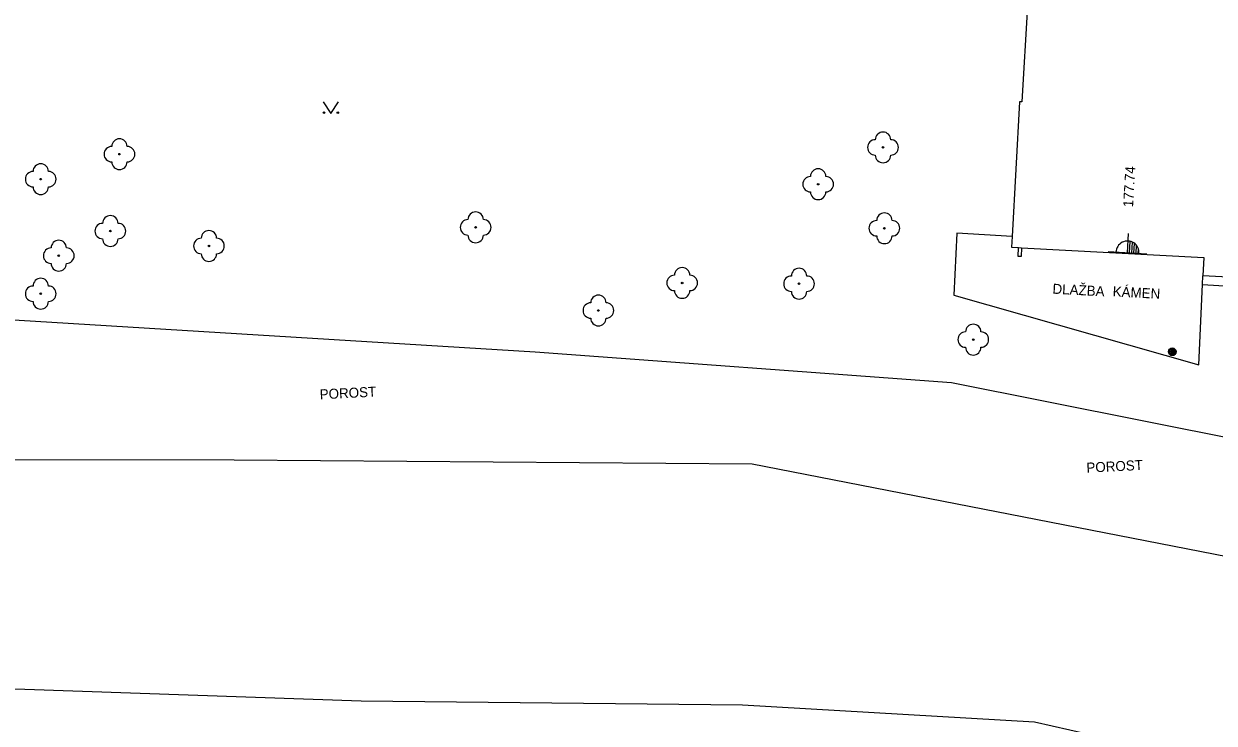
# Model space of a CAD drawing. Extents: x -539515 to -538098, y -1182060 to -1180157.
# Drawn here: x -538406.1 to -538328.8, y -1181792.3 to -1181746.8 of the extents above; entities that cross this region are included whole.
import ezdxf

# ---------------------------------------------------------------- set-up
doc = ezdxf.new("R2010")
doc.units = 0
for name, color, linetype in [('Vrstva 1', 7, 'Continuous'), ('Vrstva 13', 7, 'Continuous'), ('Vrstva 21', 7, 'Continuous'), ('Vrstva 22', 7, 'Continuous'), ('Vrstva 25', 7, 'Continuous'), ('Vrstva 29', 7, 'Continuous'), ('Vrstva 36', 7, 'Continuous'), ('Vrstva 37', 7, 'Continuous'), ('Vrstva 40', 7, 'Continuous'), ('Vrstva 68', 7, 'Continuous')]:
    doc.layers.add(name, color=color, linetype=linetype)

msp = doc.modelspace()

# ---------------------------------------------------------------- linework, layer by layer
at = {"layer": 'Vrstva 1'}
for p, q in [((-538340.934, -1181745.681), (-538341.3, -1181751.908)), ((-538341.45, -1181751.9), (-538341.941, -1181760.651)), ((-538341.3, -1181751.908), (-538341.45, -1181751.9)), ((-538341.941, -1181760.651), (-538341.98, -1181761.35)), ((-538341.98, -1181761.35), (-538341.519, -1181761.374)), ((-538341.519, -1181761.374), (-538341.319, -1181761.385)), ((-538341.319, -1181761.385), (-538329.494, -1181762.012)), ((-538329.494, -1181762.012), (-538329.56, -1181763.21)), ((-538323.21, -1181763.56), (-538329.56, -1181763.21))]:
    msp.add_line(p, q, dxfattribs=at)
at = {"layer": 'Vrstva 13'}
for p, q in [((-538329.81, -1181768.99), (-538329.58, -1181763.78)), ((-538329.58, -1181763.78), (-538329.56, -1181763.21)), ((-538329.58, -1181763.78), (-538322.78, -1181764.17)), ((-538345.72, -1181764.47), (-538329.81, -1181768.99))]:
    msp.add_line(p, q, dxfattribs=at)
for points in [[(-538341.941, -1181760.651), (-538345.52, -1181760.44), (-538345.72, -1181764.47)], [(-538341.319, -1181761.385), (-538341.35, -1181761.961), (-538341.55, -1181761.95), (-538341.519, -1181761.374)]]:
    msp.add_lwpolyline(points, dxfattribs=at)
at = {"layer": 'Vrstva 21'}
for p, q in [((-538372.91, -1181768.16), (-538410.81, -1181765.85)), ((-538345.87, -1181770.16), (-538372.91, -1181768.16)), ((-538323.07, -1181774.7), (-538345.87, -1181770.16))]:
    msp.add_line(p, q, dxfattribs=at)
at = {"layer": 'Vrstva 22'}
for centre in [(-538399.9, -1181755.31), (-538350.32, -1181754.87), (-538405.01, -1181756.93), (-538354.53, -1181757.26), (-538400.49, -1181760.3), (-538376.77, -1181760.06), (-538350.23, -1181760.12), (-538394.09, -1181761.27), (-538403.84, -1181761.9), (-538363.36, -1181763.67), (-538355.77, -1181763.72), (-538405.01, -1181764.37), (-538368.8, -1181765.46), (-538344.46, -1181767.35)]:
    msp.add_circle(centre, 0.05, dxfattribs=at)
for centre, start, end in [((-538399.9, -1181754.81), 0, 180), ((-538350.82, -1181754.87), 90, 270), ((-538350.32, -1181754.37), 0, 180), ((-538349.82, -1181754.87), 270, 90), ((-538400.4, -1181755.31), 90, 270), ((-538399.4, -1181755.31), 270, 90), ((-538405.01, -1181756.43), 0, 180), ((-538399.9, -1181755.81), 180, 0), ((-538350.32, -1181755.37), 180, 0), ((-538405.51, -1181756.93), 90, 270), ((-538404.51, -1181756.93), 270, 90), ((-538355.03, -1181757.26), 90, 270), ((-538354.53, -1181756.76), 0, 180), ((-538354.03, -1181757.26), 270, 90), ((-538405.01, -1181757.43), 180, 0), ((-538354.53, -1181757.76), 180, 0), ((-538376.77, -1181759.56), 0, 180), ((-538350.23, -1181759.62), 0, 180), ((-538400.99, -1181760.3), 90, 270), ((-538400.49, -1181759.8), 0, 180), ((-538399.99, -1181760.3), 270, 90), ((-538377.27, -1181760.06), 90, 270), ((-538376.27, -1181760.06), 270, 90), ((-538350.73, -1181760.12), 90, 270), ((-538349.73, -1181760.12), 270, 90), ((-538394.09, -1181760.77), 0, 180), ((-538376.77, -1181760.56), 180, 0), ((-538350.23, -1181760.62), 180, 0), ((-538404.34, -1181761.9), 90, 270), ((-538403.84, -1181761.4), 0, 180), ((-538403.34, -1181761.9), 270, 90), ((-538400.49, -1181760.8), 180, 0), ((-538394.59, -1181761.27), 90, 270), ((-538393.59, -1181761.27), 270, 90), ((-538394.09, -1181761.77), 180, 0), ((-538403.84, -1181762.4), 180, 0), ((-538363.36, -1181763.17), 0, 180), ((-538355.77, -1181763.22), 0, 180), ((-538405.01, -1181763.87), 0, 180), ((-538363.86, -1181763.67), 90, 270), ((-538362.86, -1181763.67), 270, 90), ((-538356.27, -1181763.72), 90, 270), ((-538355.27, -1181763.72), 270, 90), ((-538405.51, -1181764.37), 90, 270), ((-538404.51, -1181764.37), 270, 90), ((-538368.8, -1181764.96), 0, 180), ((-538363.36, -1181764.17), 180, 0), ((-538355.77, -1181764.22), 180, 0), ((-538405.01, -1181764.87), 180, 0), ((-538369.3, -1181765.46), 90, 270), ((-538368.3, -1181765.46), 270, 90), ((-538368.8, -1181765.96), 180, 0), ((-538344.96, -1181767.35), 90, 270), ((-538344.46, -1181766.85), 0, 180), ((-538343.96, -1181767.35), 270, 90), ((-538344.46, -1181767.85), 180, 0)]:
    msp.add_arc(centre, 0.5, start, end, dxfattribs=at)
at = {"layer": 'Vrstva 25'}
for radius in [0.25, 0.2, 0.15, 0.1, 0.05]:
    msp.add_circle((-538331.538, -1181768.143), radius, dxfattribs=at)
at = {"layer": 'Vrstva 29'}
for p, q in [((-538417.94, -1181789.85), (-538406.04, -1181790.05)), ((-538406.04, -1181790.05), (-538384.21, -1181790.8)), ((-538384.21, -1181790.8), (-538359.45, -1181791.07)), ((-538359.45, -1181791.07), (-538340.48, -1181792.17)), ((-538340.48, -1181792.17), (-538326.29, -1181795.37))]:
    msp.add_line(p, q, dxfattribs=at)
at = {"layer": 'Vrstva 36'}
msp.add_lwpolyline([(-538386.668, -1181751.909), (-538386.168, -1181752.659), (-538385.668, -1181751.909)], dxfattribs=at)
for centre in [(-538386.618, -1181752.609), (-538385.719, -1181752.609)]:
    msp.add_circle(centre, 0.05, dxfattribs=at)
at = {"layer": 'Vrstva 37'}
for p, q in [((-538334.446, -1181761.708), (-538334.376, -1181760.452)), ((-538334.306, -1181761.716), (-538334.265, -1181760.972)), ((-538334.166, -1181761.724), (-538334.127, -1181761.021)), ((-538334.027, -1181761.731), (-538333.992, -1181761.102)), ((-538333.887, -1181761.739), (-538333.859, -1181761.233)), ((-538333.747, -1181761.747), (-538333.732, -1181761.469)), ((-538335.694, -1181761.639), (-538333.198, -1181761.777))]:
    msp.add_line(p, q, dxfattribs=at)
msp.add_arc((-538334.446, -1181761.7), 0.75, 356.19022, 177.43626, dxfattribs=at)
at = {"layer": 'Vrstva 68'}
for p, q in [((-538392.45, -1181775.17), (-538408.35, -1181775.15)), ((-538358.82, -1181775.43), (-538392.45, -1181775.17)), ((-538322.992, -1181782.435), (-538358.82, -1181775.43))]:
    msp.add_line(p, q, dxfattribs=at)

# ---------------------------------------------------------------- texts
at = {"layer": 'Vrstva 40'}
for s, rotation, p in [('177.74', 86.64793, (-538334.085, -1181758.765)), ('DLAŽBA', 356.96506, (-538339.328, -1181764.366)), ('KÁMEN', 356.96506, (-538335.421, -1181764.542)), ('POROST', 2.87661, (-538386.88, -1181771.233)), ('POROST', 2.87661, (-538337.096, -1181775.993))]:
    msp.add_text(s, height=0.65, rotation=rotation, dxfattribs=at).set_placement(p)

doc.saveas('drawing.dxf')
